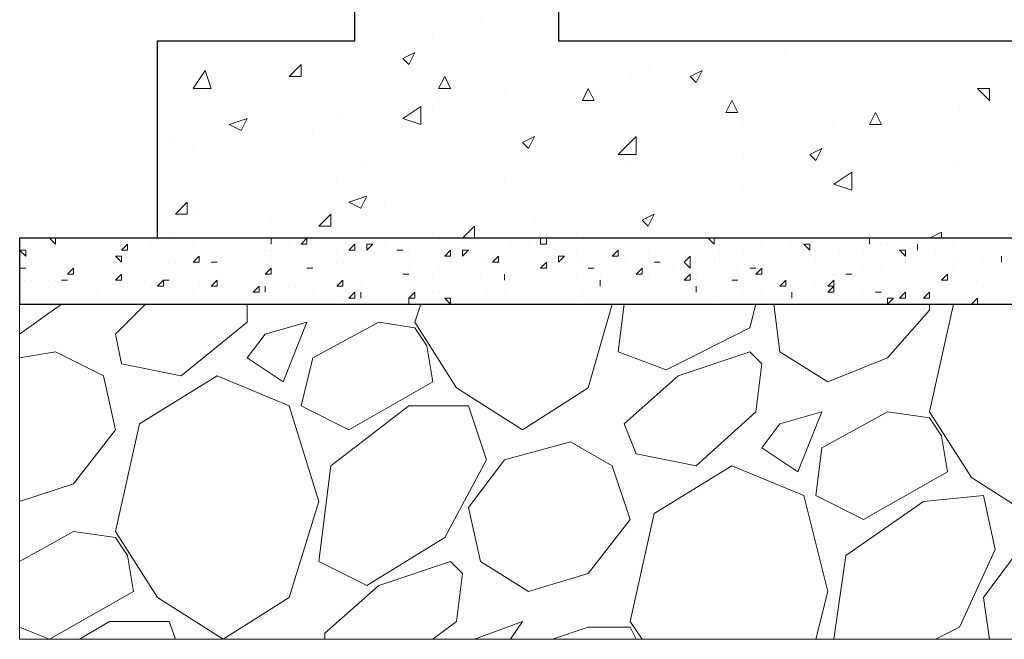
# Model space of a CAD drawing. Header units: metres. Extents: x 5.7 to 89.8, y 4 to 63.5.
# Tile 406 of 475: x 65.6 to 67.2, y 47.8 to 48.8. Entities that reach past the tile are written whole.
import ezdxf

# ---------------------------------------------------------------- set-up
doc = ezdxf.new("R2010")
doc.units = ezdxf.units.M
doc.header["$MEASUREMENT"] = 0
for name, color, linetype in [('PDF17_hatch-borshi', 7, 'Continuous'), ('PDF17_kaff', 7, 'Continuous'), ('PDF17_wall', 7, 'Continuous')]:
    doc.layers.add(name, color=color, linetype=linetype)

msp = doc.modelspace()

# ---------------------------------------------------------------- linework, layer by layer
at = {"layer": 'PDF17_hatch-borshi', "lineweight": 18}
for points in [[(66.3525, 48.8173), (66.3525, 48.8173)], [(66.2755, 48.7981), (66.2755, 48.7981)], [(66.2948, 48.8077), (66.2948, 48.8077)], [(66.3237, 48.7981), (66.3237, 48.7981)], [(66.497, 48.7884), (66.497, 48.7884)], [(66.9497, 48.7884), (66.9497, 48.7884)], [(65.8325, 48.7692), (65.8325, 48.7692)], [(65.8325, 48.7499), (65.8325, 48.7692)], [(66.0732, 48.7788), (66.0732, 48.7788)], [(66.1214, 48.7788), (66.1214, 48.7788)], [(66.3814, 48.7788), (66.3814, 48.7788)], [(66.6704, 48.7788), (66.6704, 48.7788)], [(66.8341, 48.7692), (66.8341, 48.7692)], [(66.8437, 48.7692), (66.8437, 48.7692)], [(67.0075, 48.7788), (67.0075, 48.7788)], [(67.0171, 48.7692), (67.0171, 48.7692)], [(65.8325, 48.7499), (65.8325, 48.7499)], [(65.871, 48.7499), (65.871, 48.7499)], [(65.948, 48.7596), (65.948, 48.7596)], [(65.9577, 48.7596), (65.9577, 48.7596)], [(66.1888, 48.7499), (66.1888, 48.7499)], [(66.786, 48.7596), (66.786, 48.7596)], [(66.7956, 48.7596), (66.7956, 48.7596)], [(67.1808, 48.7596), (67.1808, 48.7596)], [(66.6222, 48.7403), (66.6222, 48.7403)], [(66.6415, 48.7403), (66.6415, 48.7403)], [(66.68, 48.7403), (66.68, 48.7403)], [(66.4489, 48.721), (66.4489, 48.721)], [(66.5933, 48.7307), (66.5933, 48.7307)], [(66.0058, 48.7114), (66.0058, 48.7114)], [(66.4585, 48.7114), (66.4585, 48.7114)], [(66.2851, 48.6921), (66.2851, 48.6921)], [(66.3911, 48.7018), (66.3911, 48.7018)], [(67.1134, 48.7018), (67.1134, 48.7018)], [(67.1423, 48.6921), (67.1423, 48.6921)], [(66.1214, 48.6729), (66.1214, 48.6729)], [(66.1888, 48.6729), (66.1888, 48.6729)], [(66.2659, 48.6729), (66.2659, 48.6729)], [(66.2755, 48.6825), (66.2755, 48.6825)], [(66.9401, 48.6729), (66.9401, 48.6729)], [(67.123, 48.6825), (67.123, 48.6825)], [(66.9593, 48.6632), (66.9593, 48.6632)], [(66.9978, 48.6632), (66.9978, 48.6632)], [(65.9191, 48.644), (65.9191, 48.644)], [(65.9577, 48.6536), (65.9577, 48.6536)], [(65.9866, 48.644), (65.9866, 48.644)], [(66.0829, 48.644), (66.0829, 48.644)], [(66.7763, 48.6536), (66.7763, 48.6536)], [(66.9208, 48.6536), (66.9208, 48.6536)], [(65.8614, 48.6343), (65.8614, 48.6343)], [(66.0925, 48.6343), (66.0925, 48.6343)], [(66.2562, 48.6247), (66.2562, 48.6247)], [(66.4296, 48.6247), (66.4296, 48.6247)], [(66.6126, 48.6343), (66.6126, 48.6343)], [(66.7185, 48.6247), (66.7185, 48.6247)], [(66.7667, 48.6247), (66.7667, 48.6247)], [(65.8902, 48.6151), (65.8902, 48.6151)], [(66.5933, 48.6151), (66.5933, 48.6151)], [(66.603, 48.6151), (66.603, 48.6151)], [(65.9866, 48.5958), (65.9866, 48.5958)], [(66.1599, 48.5958), (66.1599, 48.5958)], [(66.4489, 48.6055), (66.4489, 48.6055)], [(66.5163, 48.6055), (66.5163, 48.6055)], [(66.5837, 48.5958), (66.5837, 48.5958)], [(66.7763, 48.6055), (66.7763, 48.6055)], [(66.9497, 48.5958), (66.9497, 48.5958)], [(67.1038, 48.5958), (67.1038, 48.5958)], [(67.123, 48.5958), (67.123, 48.5958)], [(66.2851, 48.5862), (66.2851, 48.5862)], [(66.3044, 48.5766), (66.3044, 48.5766)], [(66.3237, 48.5862), (66.3237, 48.5862)], [(66.497, 48.5766), (66.497, 48.5766)], [(66.1214, 48.5669), (66.1214, 48.5669)], [(66.3911, 48.5669), (66.3911, 48.5669)], [(66.6704, 48.5669), (66.6704, 48.5669)], [(66.8437, 48.5669), (66.8437, 48.5669)], [(66.9401, 48.5669), (66.9401, 48.5669)], [(66.1021, 48.5477), (66.1021, 48.5477)], [(66.1888, 48.5573), (66.1888, 48.5573)], [(66.7763, 48.5477), (66.7763, 48.5477)], [(67.0171, 48.5573), (67.0171, 48.5573)], [(67.0364, 48.5573), (67.0364, 48.5573)], [(67.1905, 48.5477), (67.1905, 48.5477)], [(65.948, 48.538), (65.948, 48.538)], [(66.1984, 48.5284), (66.1984, 48.5284)], [(66.6126, 48.5284), (66.6126, 48.5284)], [(66.8341, 48.5284), (66.8341, 48.5284)], [(66.9112, 48.538), (66.9112, 48.538)], [(65.8999, 48.5188), (65.8999, 48.5188)], [(66.0155, 48.4995), (66.0155, 48.4995)], [(66.4392, 48.4995), (66.4392, 48.4995)], [(66.6319, 48.4995), (66.6319, 48.4995)], [(67.1327, 48.4995), (67.1327, 48.4995)], [(67.1038, 48.4899), (67.1038, 48.4899)], [(65.6591, 48.4706), (65.6591, 48.4706)], [(65.6591, 48.4706), (65.6687, 48.461), (65.6687, 48.4706)], [(65.6591, 48.4706), (65.6591, 48.4706)], [(65.8517, 48.4803), (65.8517, 48.4803)], [(65.8517, 48.4706), (65.8517, 48.4706)], [(65.9866, 48.4706), (65.9962, 48.4706)], [(65.9962, 48.4706), (65.9962, 48.4706)], [(66.0251, 48.4706), (66.0251, 48.4706)], [(66.131, 48.4706), (66.131, 48.4706)], [(66.2755, 48.4803), (66.2755, 48.4803)], [(66.4296, 48.4706), (66.4296, 48.4706)], [(66.4585, 48.4706), (66.4585, 48.461), (66.4489, 48.461), (66.4489, 48.4706)], [(66.5066, 48.4803), (66.5066, 48.4803)], [(66.5741, 48.4706), (66.5741, 48.4706)], [(66.5741, 48.4706), (66.5741, 48.4706)], [(66.8919, 48.4706), (66.8919, 48.4706)], [(66.9015, 48.4706), (66.9015, 48.4706)], [(66.9015, 48.4706), (66.9015, 48.4706)], [(66.9401, 48.4706), (66.9401, 48.4706)], [(67.0171, 48.4706), (67.0171, 48.4706)], [(67.0845, 48.4706), (67.0749, 48.4706), (67.0941, 48.4803), (67.0941, 48.4706)], [(65.6784, 48.461), (65.6784, 48.461)], [(65.688, 48.4514), (65.688, 48.4514)], [(65.7169, 48.461), (65.7169, 48.461)], [(65.7362, 48.4514), (65.7362, 48.4514)], [(65.7554, 48.4514), (65.7554, 48.4514)], [(65.7747, 48.461), (65.7747, 48.461)], [(65.7843, 48.461), (65.7843, 48.461)], [(65.7939, 48.461), (65.7939, 48.461)], [(65.8228, 48.461), (65.8228, 48.461)], [(65.8325, 48.461), (65.8325, 48.461)], [(65.8902, 48.461), (65.8902, 48.461)], [(65.948, 48.4514), (65.948, 48.4514)], [(65.9866, 48.4514), (65.9866, 48.4514)], [(65.9962, 48.4514), (65.9962, 48.4514)], [(66.0058, 48.4514), (66.0058, 48.4514)], [(66.0155, 48.461), (66.0155, 48.461)], [(66.0155, 48.4514), (66.0155, 48.4514)], [(66.0251, 48.4514), (66.0251, 48.4514)], [(66.0443, 48.461), (66.0443, 48.461)], [(66.0636, 48.461), (66.0636, 48.461)], [(66.0636, 48.4514), (66.0636, 48.4514)], [(66.0732, 48.461), (66.0732, 48.461)], [(66.1214, 48.4514), (66.1214, 48.4514)], [(66.1407, 48.4514), (66.1407, 48.4514)], [(66.1984, 48.461), (66.1984, 48.461)], [(66.2273, 48.4514), (66.2273, 48.4514)], [(66.237, 48.4514), (66.237, 48.4514)], [(66.2851, 48.4514), (66.2851, 48.4514)], [(66.3044, 48.4514), (66.3044, 48.4514)], [(66.3429, 48.461), (66.3429, 48.461)], [(66.3622, 48.4514), (66.3622, 48.4514)], [(66.3718, 48.461), (66.3718, 48.461)], [(66.4007, 48.461), (66.4007, 48.461)], [(66.4296, 48.461), (66.4296, 48.461)], [(66.5066, 48.4514), (66.5066, 48.4514)], [(66.5644, 48.461), (66.5644, 48.461)], [(66.6126, 48.461), (66.6126, 48.461)], [(66.6222, 48.4514), (66.6222, 48.4514)], [(66.6511, 48.461), (66.6511, 48.461)], [(66.68, 48.461), (66.68, 48.461)], [(66.6896, 48.461), (66.6896, 48.461)], [(66.7378, 48.461), (66.7378, 48.461)], [(66.7378, 48.4514), (66.7378, 48.4514)], [(66.7763, 48.4514), (66.7763, 48.4514)], [(66.7956, 48.461), (66.7956, 48.461)], [(66.8052, 48.461), (66.8052, 48.461)], [(66.8341, 48.461), (66.8341, 48.461)], [(66.8534, 48.461), (66.8534, 48.461)], [(66.863, 48.4514), (66.863, 48.4514)], [(66.8919, 48.4514), (66.8919, 48.4514)], [(66.9112, 48.4514), (66.9112, 48.4514)], [(66.9304, 48.4514), (66.9304, 48.4514)], [(66.9497, 48.4514), (66.9497, 48.4514)], [(66.9689, 48.4514), (66.9689, 48.4514)], [(66.9786, 48.461), (66.9786, 48.461)], [(66.9978, 48.461), (66.9978, 48.461)], [(67.0075, 48.461), (67.0075, 48.461)], [(67.0267, 48.4514), (67.0267, 48.4514)], [(67.0556, 48.4514), (67.0556, 48.4514)], [(67.0556, 48.4514), (67.0556, 48.4514)], [(67.0653, 48.461), (67.0653, 48.461)], [(67.0845, 48.4514), (67.0845, 48.4514)], [(67.1134, 48.461), (67.1134, 48.461)], [(67.1134, 48.461), (67.1134, 48.461)], [(67.1327, 48.4514), (67.1327, 48.4514)], [(67.1327, 48.4514), (67.1327, 48.4514)], [(67.1327, 48.4514), (67.1327, 48.4514)], [(67.1712, 48.461), (67.1712, 48.461)], [(67.1712, 48.4514), (67.1712, 48.4514)], [(67.1808, 48.4514), (67.1808, 48.4514)], [(65.6206, 48.4417), (65.6206, 48.4417)], [(65.6495, 48.4417), (65.6495, 48.4417)], [(65.688, 48.4417), (65.688, 48.4417)], [(65.8999, 48.4417), (65.8999, 48.4417)], [(65.9191, 48.4417), (65.9191, 48.4417)], [(65.9288, 48.4417), (65.9288, 48.4417)], [(65.9577, 48.4417), (65.9577, 48.4417)], [(66.0732, 48.4417), (66.0732, 48.4417)], [(66.1792, 48.4417), (66.1792, 48.4417)], [(66.1792, 48.4417), (66.1792, 48.4417)], [(66.237, 48.4417), (66.237, 48.4417)], [(66.237, 48.4417), (66.237, 48.4417)], [(66.2659, 48.4417), (66.2659, 48.4417)], [(66.2948, 48.4417), (66.2948, 48.4417)], [(66.3525, 48.4417), (66.3525, 48.4417)], [(66.4489, 48.4417), (66.4489, 48.4417)], [(66.5066, 48.4417), (66.5066, 48.4417)], [(66.5548, 48.4417), (66.5548, 48.4417)], [(66.7282, 48.4417), (66.7282, 48.4417)], [(66.7956, 48.4417), (66.7956, 48.4417)], [(66.8919, 48.4417), (66.8919, 48.4417)], [(66.9497, 48.4417), (66.9497, 48.4417)], [(66.9978, 48.4417), (66.9978, 48.4417)], [(67.1038, 48.4417), (67.1038, 48.4417)], [(67.123, 48.4417), (67.123, 48.4417)], [(67.1327, 48.4417), (67.1327, 48.4417)], [(67.1423, 48.4417), (67.1423, 48.4417)], [(67.1905, 48.4417), (67.1905, 48.4417)], [(65.6206, 48.4225), (65.6206, 48.4225)], [(65.6302, 48.4321), (65.6302, 48.4321)], [(65.7939, 48.4225), (65.7939, 48.4225)], [(65.7939, 48.4225), (65.7939, 48.4225)], [(65.7939, 48.4225), (65.7939, 48.4225)], [(65.8517, 48.4321), (65.8517, 48.4321)], [(65.8614, 48.4321), (65.8614, 48.4321)], [(65.8614, 48.4321), (65.8614, 48.4321)], [(65.8902, 48.4321), (65.8902, 48.4321)], [(65.9288, 48.4321), (65.9288, 48.4321)], [(65.948, 48.4225), (65.948, 48.4225)], [(66.0155, 48.4321), (66.0155, 48.4321)], [(66.0155, 48.4225), (66.0155, 48.4225)], [(66.0636, 48.4225), (66.0636, 48.4225)], [(66.0829, 48.4225), (66.0829, 48.4225)], [(66.1021, 48.4225), (66.1021, 48.4225)], [(66.1214, 48.4321), (66.1214, 48.4321)], [(66.131, 48.4321), (66.131, 48.4321)], [(66.1696, 48.4321), (66.1696, 48.4321)], [(66.237, 48.4225), (66.237, 48.4225)], [(66.2851, 48.4225), (66.2851, 48.4225)], [(66.3044, 48.4321), (66.3044, 48.4321)], [(66.3429, 48.4321), (66.3429, 48.4321)], [(66.3718, 48.4225), (66.3718, 48.4225)], [(66.4007, 48.4321), (66.4007, 48.4321)], [(66.4103, 48.4321), (66.4103, 48.4321)], [(66.42, 48.4225), (66.42, 48.4225)], [(66.4681, 48.4321), (66.4681, 48.4321)], [(66.4874, 48.4321), (66.4874, 48.4321)], [(66.5259, 48.4321), (66.5259, 48.4321)], [(66.5355, 48.4225), (66.5355, 48.4225)], [(66.5644, 48.4225), (66.5644, 48.4225)], [(66.5837, 48.4321), (66.5837, 48.4321)], [(66.6126, 48.4321), (66.6126, 48.4321)], [(66.6126, 48.4225), (66.6126, 48.4225)], [(66.6415, 48.4321), (66.6415, 48.4321)], [(66.6415, 48.4225), (66.6415, 48.4225)], [(66.6607, 48.4225), (66.6607, 48.4225)], [(66.6704, 48.4321), (66.6704, 48.4321)], [(66.68, 48.4321), (66.68, 48.4321)], [(66.6896, 48.4225), (66.6896, 48.4225)], [(66.7282, 48.4321), (66.7282, 48.4321)], [(66.7474, 48.4225), (66.7474, 48.4225)], [(66.7571, 48.4321), (66.7571, 48.4321)], [(66.7667, 48.4225), (66.7667, 48.4225)], [(66.7956, 48.4225), (66.7956, 48.4225)], [(66.8052, 48.4225), (66.8052, 48.4225)], [(66.8245, 48.4321), (66.8245, 48.4321)], [(66.8341, 48.4225), (66.8341, 48.4225)], [(66.8919, 48.4321), (66.8919, 48.4321)], [(66.9689, 48.4225), (66.9689, 48.4225)], [(66.9978, 48.4225), (66.9978, 48.4225)], [(66.9978, 48.4225), (66.9978, 48.4225)], [(67.0364, 48.4321), (67.0364, 48.4321)], [(67.0556, 48.4321), (67.0556, 48.4321)], [(67.0556, 48.4225), (67.0556, 48.4225)], [(67.1134, 48.4225), (67.1134, 48.4225)], [(67.1616, 48.4321), (67.1616, 48.4321)], [(65.6206, 48.4032), (65.6206, 48.4032)], [(65.6302, 48.4032), (65.6302, 48.4032)], [(65.6398, 48.4128), (65.6398, 48.4128)], [(65.6591, 48.4032), (65.6591, 48.4032)], [(65.6687, 48.4032), (65.6687, 48.4032)], [(65.6784, 48.4128), (65.6784, 48.4128)], [(65.6784, 48.4032), (65.6784, 48.4032)], [(65.6976, 48.4128), (65.6976, 48.4128)], [(65.7265, 48.4128), (65.7265, 48.4128)], [(65.7362, 48.4128), (65.7362, 48.4128)], [(65.7362, 48.4128), (65.7362, 48.4128)], [(65.7554, 48.4128), (65.7554, 48.4128)], [(65.7554, 48.4032), (65.7554, 48.4032)], [(65.8132, 48.4032), (65.8132, 48.4032)], [(65.8517, 48.4032), (65.8517, 48.4032)], [(65.871, 48.4032), (65.871, 48.4032)], [(65.8902, 48.4128), (65.8902, 48.4128)], [(65.8999, 48.4032), (65.8999, 48.4032)], [(65.9288, 48.4032), (65.9288, 48.4032)], [(65.9577, 48.4128), (65.9577, 48.4128)], [(65.9673, 48.4032), (65.9673, 48.4032)], [(65.9962, 48.4128), (65.9962, 48.4128)], [(66.0347, 48.4128), (66.0347, 48.4128)], [(66.1118, 48.4032), (66.1118, 48.4032)], [(66.1792, 48.4128), (66.1792, 48.4128)], [(66.1792, 48.4032), (66.1792, 48.4032)], [(66.2081, 48.4032), (66.2081, 48.4032)], [(66.2273, 48.4128), (66.2273, 48.4128)], [(66.237, 48.4128), (66.237, 48.4128)], [(66.237, 48.4032), (66.237, 48.4032)], [(66.2755, 48.4128), (66.2755, 48.4128)], [(66.3525, 48.4128), (66.3525, 48.4128)], [(66.3911, 48.4032), (66.3911, 48.4032)], [(66.3911, 48.4032), (66.3911, 48.4032)], [(66.4489, 48.4032), (66.4489, 48.4032)], [(66.4874, 48.4032), (66.4874, 48.4032)], [(66.5066, 48.4128), (66.5066, 48.4128)], [(66.5259, 48.4032), (66.5259, 48.4032)], [(66.5452, 48.4128), (66.5452, 48.4128)], [(66.5933, 48.4128), (66.5933, 48.4128)], [(66.6222, 48.4128), (66.6222, 48.4128)], [(66.6415, 48.4032), (66.6415, 48.4032)], [(66.6704, 48.4032), (66.6704, 48.4032)], [(66.6993, 48.4128), (66.6993, 48.4128)], [(66.7282, 48.4128), (66.7282, 48.4128)], [(66.7667, 48.4032), (66.7667, 48.4032)], [(66.7763, 48.4128), (66.7763, 48.4128)], [(66.8341, 48.4032), (66.8341, 48.4032)], [(66.863, 48.4128), (66.863, 48.4128)], [(66.863, 48.4032), (66.863, 48.4032)], [(66.9015, 48.4128), (66.9015, 48.4128)], [(66.9208, 48.4128), (66.9208, 48.4128)], [(66.9304, 48.4032), (66.9304, 48.4032)], [(66.9401, 48.4032), (66.9401, 48.4032)], [(66.9497, 48.4128), (66.9497, 48.4128)], [(66.9786, 48.4128), (66.9786, 48.4128)], [(66.9978, 48.4128), (66.9978, 48.4128)], [(67.0364, 48.4128), (67.0364, 48.4128)], [(67.0941, 48.4032), (67.0941, 48.4032)], [(67.1038, 48.4032), (67.1038, 48.4032)], [(67.1423, 48.4032), (67.1423, 48.4032)], [(67.1519, 48.4032), (67.1519, 48.4032)], [(65.6591, 48.3936), (65.6591, 48.3936)], [(65.7169, 48.3936), (65.7169, 48.3936)], [(65.7747, 48.3936), (65.7747, 48.3936)], [(65.8228, 48.3936), (65.8228, 48.3936)], [(65.8325, 48.3936), (65.8325, 48.3936)], [(65.8421, 48.3936), (65.8421, 48.3936)], [(65.8614, 48.3936), (65.8614, 48.3936)], [(65.8999, 48.3936), (65.8999, 48.3936)], [(65.9866, 48.3936), (65.9866, 48.3936)], [(66.0443, 48.3936), (66.0443, 48.3936)], [(66.054, 48.3936), (66.054, 48.3936)], [(66.0636, 48.3936), (66.0636, 48.3936)], [(66.1021, 48.3936), (66.1021, 48.3936)], [(66.1214, 48.3936), (66.1214, 48.3936)], [(66.1407, 48.3936), (66.1407, 48.3936)], [(66.1599, 48.3936), (66.1599, 48.3936)], [(66.3429, 48.3936), (66.3429, 48.3936)], [(66.42, 48.3936), (66.42, 48.3936)], [(66.4585, 48.3936), (66.4585, 48.3936)], [(66.4778, 48.3936), (66.4778, 48.3936)], [(66.5452, 48.3936), (66.5452, 48.3936)], [(66.5741, 48.3936), (66.5741, 48.3936)], [(66.6126, 48.3936), (66.6126, 48.3936)], [(66.7282, 48.3936), (66.7282, 48.3936)], [(66.7667, 48.3936), (66.7667, 48.3936)], [(66.8726, 48.3936), (66.8726, 48.3936)], [(66.8919, 48.3936), (66.8919, 48.3936)], [(67.0749, 48.3936), (67.0749, 48.3936)], [(67.1038, 48.3936), (67.1038, 48.3936)], [(67.1616, 48.3936), (67.1616, 48.3936)], [(65.6784, 48.3743), (65.6784, 48.3743)], [(65.6976, 48.3743), (65.6976, 48.3743)], [(65.6976, 48.3743), (65.6976, 48.3743)], [(65.7265, 48.3743), (65.7265, 48.3743)], [(65.7362, 48.3839), (65.7362, 48.3839)], [(65.7554, 48.3839), (65.7554, 48.3839)], [(65.765, 48.3839), (65.765, 48.3839)], [(65.7939, 48.3839), (65.7939, 48.3839)], [(65.8325, 48.3839), (65.8325, 48.3839)], [(65.8902, 48.3839), (65.8902, 48.3839)], [(65.9288, 48.3743), (65.9288, 48.3743)], [(65.948, 48.3839), (65.948, 48.3839)], [(65.9577, 48.3743), (65.9577, 48.3743)], [(65.9866, 48.3839), (65.9866, 48.3839)], [(66.0058, 48.3839), (66.0058, 48.3839)], [(66.0058, 48.3839), (66.0058, 48.3839)], [(66.0058, 48.3743), (66.0058, 48.3743)], [(66.0155, 48.3839), (66.0155, 48.3839)], [(66.0636, 48.3839), (66.0636, 48.3839)], [(66.0732, 48.3839), (66.0732, 48.3839)], [(66.0829, 48.3839), (66.0829, 48.3839)], [(66.0829, 48.3839), (66.0829, 48.3839)], [(66.0829, 48.3839), (66.0829, 48.3839)], [(66.1021, 48.3839), (66.1021, 48.3839)], [(66.1214, 48.3743), (66.1214, 48.3743)], [(66.1599, 48.3743), (66.1599, 48.3743)], [(66.1792, 48.3743), (66.1792, 48.3743)], [(66.2177, 48.3839), (66.2177, 48.3839)], [(66.2273, 48.3743), (66.2273, 48.3743)], [(66.237, 48.3743), (66.237, 48.3743)], [(66.2755, 48.3839), (66.2755, 48.3839)], [(66.2851, 48.3839), (66.2851, 48.3839)], [(66.2948, 48.3743), (66.2948, 48.3743)], [(66.2948, 48.3743), (66.2948, 48.3743)], [(66.3237, 48.3743), (66.3237, 48.3743)], [(66.3333, 48.3839), (66.3333, 48.3839)], [(66.3429, 48.3743), (66.3429, 48.3743)], [(66.3622, 48.3839), (66.3622, 48.3839)], [(66.3814, 48.3839), (66.3814, 48.3839)], [(66.3911, 48.3839), (66.3911, 48.3839)], [(66.4392, 48.3743), (66.4392, 48.3743)], [(66.4489, 48.3743), (66.4489, 48.3743)], [(66.4489, 48.3743), (66.4489, 48.3743)], [(66.497, 48.3743), (66.497, 48.3743)], [(66.5066, 48.3743), (66.5066, 48.3743)], [(66.5163, 48.3839), (66.5163, 48.3839)], [(66.5548, 48.3743), (66.5548, 48.3743)], [(66.5644, 48.3839), (66.5644, 48.3839)], [(66.5933, 48.3743), (66.5933, 48.3743)], [(66.6126, 48.3743), (66.6126, 48.3743)], [(66.6319, 48.3743), (66.6319, 48.3743)], [(66.6993, 48.3839), (66.6993, 48.3839)], [(66.6993, 48.3839), (66.6993, 48.3839)], [(66.7282, 48.3743), (66.7282, 48.3743)], [(66.7378, 48.3743), (66.7378, 48.3743)], [(66.7763, 48.3839), (66.7763, 48.3839)], [(66.8052, 48.3839), (66.8052, 48.3839)], [(66.8341, 48.3839), (66.8341, 48.3839)], [(66.8534, 48.3839), (66.8534, 48.3839)], [(66.8726, 48.3743), (66.8726, 48.3743)], [(66.9401, 48.3839), (66.9401, 48.3839)], [(66.9689, 48.3839), (66.9689, 48.3839)], [(66.9978, 48.3839), (66.9978, 48.3839)], [(66.9978, 48.3743), (66.9978, 48.3743)], [(67.0075, 48.3839), (67.0075, 48.3839)], [(67.0556, 48.3839), (67.0556, 48.3839)], [(67.1134, 48.3743), (67.1134, 48.3743)], [(67.1808, 48.3839), (67.1808, 48.3839)], [(67.1808, 48.3743), (67.1808, 48.3743)], [(65.6109, 48.3165), (65.6784, 48.3647)], [(65.6206, 48.3647), (65.6206, 48.3647)], [(65.6302, 48.3647), (65.6302, 48.3647)], [(65.6302, 48.3647), (65.6302, 48.3647)], [(65.7458, 48.3647), (65.7458, 48.3647)], [(65.7458, 48.3647), (65.7458, 48.3647)], [(65.7458, 48.3647), (65.7458, 48.3647)], [(65.9769, 48.3647), (65.9769, 48.3358), (65.871, 48.2491), (65.7747, 48.2684), (65.765, 48.3165), (65.8132, 48.3647)], [(65.8614, 48.3647), (65.8614, 48.3647)], [(65.8999, 48.3647), (65.8999, 48.3647)], [(65.9384, 48.3647), (65.9384, 48.3647)], [(65.9673, 48.3647), (65.9673, 48.3647)], [(66.1214, 48.3647), (66.1214, 48.3647)], [(66.1792, 48.3647), (66.1792, 48.3647)], [(66.2081, 48.3647), (66.2081, 48.3647)], [(66.237, 48.3647), (66.237, 48.3647)], [(66.237, 48.3647), (66.237, 48.3647)], [(66.2562, 48.3647), (66.2466, 48.3358), (66.314, 48.2298), (66.42, 48.1624), (66.5259, 48.2298), (66.5644, 48.3647)], [(66.2562, 48.3647), (66.2562, 48.3647)], [(66.314, 48.3647), (66.314, 48.3647)], [(66.314, 48.3647), (66.314, 48.3647)], [(66.3525, 48.3647), (66.3622, 48.3647)], [(66.3525, 48.3647), (66.3525, 48.3647)], [(66.3622, 48.3647), (66.3622, 48.3647)], [(66.3911, 48.3647), (66.3911, 48.3647)], [(66.4103, 48.3647), (66.4103, 48.3647)], [(66.4489, 48.3647), (66.4585, 48.3647)], [(66.4489, 48.3647), (66.4489, 48.3647)], [(66.4585, 48.3647), (66.4585, 48.3647)], [(66.4681, 48.3647), (66.4681, 48.3647)], [(66.5259, 48.3647), (66.5259, 48.3647)], [(66.5644, 48.3647), (66.5644, 48.3647)], [(66.7956, 48.3647), (66.786, 48.3262), (66.6511, 48.2587), (66.5741, 48.2876), (66.5837, 48.3647)], [(66.6704, 48.3647), (66.6704, 48.3647)], [(66.6704, 48.3647), (66.6704, 48.3647)], [(66.68, 48.3647), (66.68, 48.3647)], [(66.7282, 48.3647), (66.7282, 48.3647)], [(66.786, 48.3647), (66.786, 48.3647)], [(66.8052, 48.3647), (66.8052, 48.3647)], [(66.8245, 48.3647), (66.8341, 48.2876), (66.9112, 48.2395), (67.0075, 48.278), (67.0749, 48.355), (67.0749, 48.3647)], [(66.8341, 48.3647), (66.8341, 48.3647)], [(66.8437, 48.3647), (66.8437, 48.3647)], [(66.9401, 48.3647), (66.9401, 48.3647)], [(67.0556, 48.3647), (67.0556, 48.3647)], [(67.1134, 48.3647), (67.0749, 48.1913), (67.1423, 48.0854), (67.2482, 48.018), (67.3542, 48.0854), (67.4023, 48.2395), (67.3638, 48.3647)], [(67.1134, 48.3647), (67.1134, 48.3647)], [(67.1423, 48.3647), (67.1519, 48.3647)], [(67.1519, 48.3647), (67.1519, 48.3647)], [(67.1616, 48.3647), (67.1616, 48.3647)], [(67.1616, 48.3647), (67.1616, 48.3647)], [(65.6109, 48.0468), (65.6976, 48.0757), (65.765, 48.1624), (65.7458, 48.2491), (65.6687, 48.2876), (65.6109, 48.278)], [(66.8919, 47.8253), (66.9112, 47.9024), (66.8726, 48.0565), (66.7571, 48.1046), (66.6319, 48.0276), (66.5933, 47.8542), (66.6126, 47.8253)], [(66.9208, 47.8253), (66.9401, 47.9602), (67.0653, 48.0468), (67.1616, 48.0565), (67.1808, 47.9698), (67.123, 47.8446), (67.0845, 47.8253)], [(65.6109, 47.8446), (65.6591, 47.8253), (65.7939, 47.9024), (65.7843, 47.9602), (65.765, 47.9891), (65.6976, 47.9987), (65.6109, 47.9505)], [(67.1712, 47.8253), (67.1616, 47.8927), (67.2194, 47.9698), (67.3157, 47.9987), (67.3927, 47.9602), (67.412, 47.8735), (67.3735, 47.8253)], [(66.1021, 47.8253), (66.1021, 47.835), (66.1888, 47.912), (66.3044, 47.9505), (66.3237, 47.9313), (66.314, 47.8542), (66.2755, 47.8253)], [(65.7073, 47.8253), (65.7554, 47.8542), (65.8517, 47.8542), (65.8614, 47.8253)], [(66.4007, 47.8253), (66.42, 47.8542), (66.3429, 47.8253)], [(66.603, 47.8253), (66.5933, 47.8446), (66.5259, 47.8446), (66.4681, 47.8253)], [(66.3429, 47.8253), (66.3429, 47.8253)]]:
    msp.add_lwpolyline(points, dxfattribs=at)
for points in [[(66.2466, 48.7692), (66.237, 48.7499), (66.2273, 48.7596)], [(66.0636, 48.7499), (66.0636, 48.7307), (66.0443, 48.7307)], [(65.9191, 48.7114), (65.8902, 48.7114), (65.9095, 48.7403)], [(66.7089, 48.7403), (66.6993, 48.721), (66.6896, 48.7307)], [(66.2948, 48.7307), (66.3044, 48.7114), (66.2851, 48.7114)], [(66.5259, 48.7114), (66.5355, 48.6921), (66.5163, 48.6921)], [(67.1712, 48.7114), (67.1712, 48.6921), (67.1519, 48.7114)], [(66.7571, 48.6921), (66.7667, 48.6729), (66.7474, 48.6729)], [(66.2562, 48.6536), (66.2273, 48.6632), (66.2562, 48.6825)], [(66.9882, 48.6729), (66.9978, 48.6536), (66.9786, 48.6536)], [(65.9769, 48.6632), (65.9673, 48.644), (65.948, 48.6536)], [(66.4392, 48.6343), (66.4296, 48.6151), (66.42, 48.6247)], [(66.603, 48.6055), (66.5741, 48.6055), (66.603, 48.6343)], [(66.9015, 48.6151), (66.8919, 48.5958), (66.8823, 48.6055)], [(66.9497, 48.5477), (66.9208, 48.5573), (66.9497, 48.5766)], [(65.8806, 48.5284), (65.8806, 48.5091), (65.8614, 48.5091)], [(66.1696, 48.538), (66.1599, 48.5188), (66.1407, 48.5284)], [(66.1118, 48.5091), (66.1118, 48.4899), (66.0925, 48.4899)], [(66.6319, 48.5091), (66.6222, 48.4899), (66.6126, 48.4995)], [(66.3429, 48.4899), (66.3429, 48.4706), (66.3237, 48.4706)], [(66.0155, 48.4706), (66.0155, 48.461)], [(66.0732, 48.4706), (66.0732, 48.461), (66.0636, 48.461)], [(66.7282, 48.4706), (66.7282, 48.461), (66.7185, 48.4706)], [(66.9786, 48.4706), (66.9786, 48.461)], [(65.6206, 48.4514), (65.6206, 48.4417), (65.6109, 48.4514)], [(65.7843, 48.4514), (65.7747, 48.4514), (65.7843, 48.461)], [(66.1503, 48.461), (66.1503, 48.4514), (66.1407, 48.4514)], [(66.1792, 48.461), (66.1696, 48.4514), (66.1696, 48.461)], [(66.2273, 48.4514), (66.2177, 48.4514)], [(66.3044, 48.4514), (66.3044, 48.4417), (66.2948, 48.4417)], [(66.3333, 48.4514), (66.3237, 48.4417), (66.3237, 48.4514)], [(66.5741, 48.4417), (66.5644, 48.4417), (66.5741, 48.4514)], [(66.8823, 48.461), (66.8823, 48.4514), (66.8726, 48.461)], [(67.0364, 48.4514), (67.0364, 48.4417), (67.0267, 48.4514)], [(67.0556, 48.461), (67.0556, 48.4514)], [(65.7747, 48.4417), (65.7747, 48.4321), (65.765, 48.4417)], [(65.8999, 48.4321), (65.8902, 48.4321), (65.8999, 48.4417)], [(66.3814, 48.4417), (66.3814, 48.4321), (66.3718, 48.4321)], [(66.4874, 48.4417), (66.4778, 48.4321), (66.4778, 48.4417)], [(66.6896, 48.4225), (66.68, 48.4321), (66.6896, 48.4417)], [(67.1905, 48.4417), (67.1905, 48.4321)], [(65.6206, 48.4225), (65.6109, 48.4225)], [(65.6976, 48.4225), (65.6976, 48.4128), (65.688, 48.4128)], [(65.9288, 48.4321), (65.9191, 48.4321)], [(66.0155, 48.4128), (66.0058, 48.4128), (66.0155, 48.4225)], [(66.0829, 48.4225), (66.0732, 48.4225)], [(66.4585, 48.4321), (66.4585, 48.4225), (66.4489, 48.4225)], [(66.5355, 48.4225), (66.5259, 48.4225)], [(66.6126, 48.4225), (66.6126, 48.4128), (66.603, 48.4128)], [(66.6415, 48.4321), (66.6319, 48.4321)], [(66.7956, 48.4225), (66.786, 48.4225)], [(66.8052, 48.4128), (66.7956, 48.4128), (66.8052, 48.4225)], [(65.688, 48.4032), (65.6784, 48.4032)], [(65.7747, 48.4128), (65.7747, 48.4032), (65.765, 48.4032)], [(65.8421, 48.4032), (65.8421, 48.3936), (65.8325, 48.3936)], [(65.8517, 48.4032), (65.8421, 48.4032)], [(65.9288, 48.4032), (65.9288, 48.3936), (65.9191, 48.3936)], [(66.131, 48.3936), (66.1214, 48.3936), (66.131, 48.4032)], [(66.237, 48.4128), (66.2273, 48.4128)], [(66.3911, 48.4128), (66.3911, 48.4032)], [(66.5452, 48.4032), (66.5452, 48.3936)], [(66.6896, 48.4128), (66.6896, 48.4032), (66.68, 48.4032)], [(66.7667, 48.4032), (66.7571, 48.4032)], [(66.8437, 48.4032), (66.8437, 48.3936), (66.8341, 48.3936)], [(66.9208, 48.3936), (66.9112, 48.3936), (66.9208, 48.4032)], [(66.9497, 48.4128), (66.9401, 48.4128)], [(67.1038, 48.4128), (67.1038, 48.4032), (67.0941, 48.4032)], [(65.9962, 48.3936), (65.9962, 48.3839), (65.9866, 48.3839)], [(66.0058, 48.3936), (66.0058, 48.3839)], [(66.6993, 48.3936), (66.6993, 48.3839)], [(66.9208, 48.3936), (66.9208, 48.3839), (66.9112, 48.3839)], [(66.1503, 48.3839), (66.1503, 48.3743), (66.1407, 48.3743)], [(66.1599, 48.3839), (66.1599, 48.3743)], [(66.2466, 48.3743), (66.237, 48.3743), (66.2466, 48.3839)], [(66.237, 48.3743), (66.237, 48.3647)], [(66.3044, 48.3743), (66.3044, 48.3647), (66.2948, 48.3743)], [(66.8534, 48.3839), (66.8534, 48.3743)], [(66.9978, 48.3839), (66.9882, 48.3839)], [(67.0171, 48.3743), (67.0075, 48.3647), (67.0075, 48.3743)], [(67.0364, 48.3743), (67.0267, 48.3743), (67.0364, 48.3839)], [(67.0749, 48.3839), (67.0749, 48.3743), (67.0653, 48.3743)], [(67.1519, 48.3743), (67.1519, 48.3647), (67.1423, 48.3647)], [(67.1712, 48.3647), (67.1616, 48.3647)], [(66.0058, 48.3165), (65.9769, 48.278), (66.0347, 48.2395), (66.0732, 48.3358)], [(66.2466, 48.3262), (66.1888, 48.3358), (66.0829, 48.278), (66.0636, 48.2009), (66.1407, 48.1624), (66.2755, 48.2395), (66.2659, 48.2973)], [(66.5837, 48.1721), (66.6704, 48.2491), (66.786, 48.2876), (66.8052, 48.2684), (66.7956, 48.1913), (66.6993, 48.1046), (66.603, 48.1239)], [(65.765, 47.9987), (65.8325, 47.8927), (65.9384, 47.8253), (66.0443, 47.8927), (66.0925, 48.0468), (66.0443, 48.2009), (65.9288, 48.2491), (65.8036, 48.1721)], [(66.1696, 47.912), (66.0925, 47.9505), (66.1118, 48.1046), (66.237, 48.2009), (66.3333, 48.2009), (66.3622, 48.1143), (66.2948, 47.9891)], [(66.8341, 48.1721), (66.8052, 48.1335), (66.863, 48.095), (66.9015, 48.1913)], [(67.0749, 48.1817), (67.0075, 48.1913), (66.9015, 48.1335), (66.8919, 48.0565), (66.9689, 48.018), (67.1038, 48.095), (67.0941, 48.1528)], [(66.4296, 47.9024), (66.3525, 47.9505), (66.3333, 48.0372), (66.3911, 48.1143), (66.497, 48.1432), (66.5644, 48.1046), (66.5933, 48.018), (66.5259, 47.9313)]]:
    msp.add_lwpolyline(points, close=True, dxfattribs=at)
at = {"layer": 'PDF17_kaff', "lineweight": 30}
msp.add_lwpolyline([(71.6401, 48.4706), (71.4282, 48.4706), (65.6109, 48.4706), (65.6109, 48.3647), (71.6401, 48.3647)], close=True, dxfattribs=at)
at = {"layer": 'PDF17_kaff', "lineweight": 20}
msp.add_lwpolyline([(71.6401, 48.3647), (71.6401, 47.8253), (65.6109, 47.8253), (65.6109, 48.3647)], dxfattribs=at)
at = {"layer": 'PDF17_wall', "lineweight": 25}
msp.add_lwpolyline([(65.8325, 48.4706), (65.8325, 48.7884), (66.1503, 48.7884), (66.1503, 49.7516), (66.4778, 49.7516), (66.4778, 48.7884), (70.7829, 48.7884), (70.7829, 49.7516), (71.1007, 49.7516), (71.1007, 48.7884), (71.4282, 48.7884), (71.4282, 48.4706)], dxfattribs=at)

doc.saveas('drawing.dxf')
